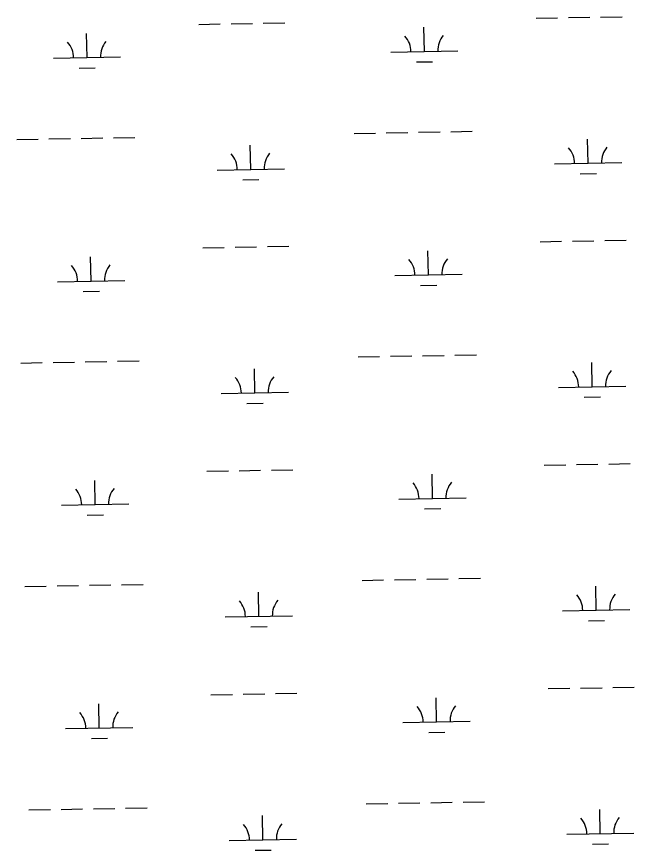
# Model space of a CAD drawing. Extents: x 3925854 to 3964121, y 224593 to 250589.
# Drawn here: x 3938341 to 3939260, y 246502 to 247743 of the extents above; entities that cross this region are included whole.
import ezdxf

# ---------------------------------------------------------------- set-up
doc = ezdxf.new("R2010")
doc.units = 0
doc.layers.add('V-WETL-SWMP', color=7, linetype='Continuous')

msp = doc.modelspace()

# ---------------------------------------------------------------- linework, layer by layer
at = {"layer": 'V-WETL-SWMP'}
for p, q in [((3938612.139, 247731.613), (3938644.134, 247732.195)), ((3938660.131, 247732.486), (3938692.126, 247733.067)), ((3938708.123, 247733.358), (3938740.118, 247733.94)), ((3939113.964, 247740.738), (3939145.959, 247741.32)), ((3939161.956, 247741.61), (3939193.951, 247742.192)), ((3939209.948, 247742.483), (3939241.943, 247743.065)), ((3938947.772, 247691.278), (3938947.117, 247727.272)), ((3938445.947, 247682.153), (3938445.292, 247718.148)), ((3938395.955, 247681.244), (3938495.938, 247683.062)), ((3938897.78, 247690.369), (3938997.763, 247692.187)), ((3938936.054, 247675.632), (3938960.05, 247676.068)), ((3938434.229, 247666.507), (3938458.225, 247666.943)), ((3938891.12, 247570.157), (3938923.115, 247570.739)), ((3938939.112, 247571.03), (3938971.107, 247571.612)), ((3938987.104, 247571.903), (3939019.099, 247572.484)), ((3938341.303, 247560.16), (3938373.298, 247560.742)), ((3938389.295, 247561.033), (3938421.29, 247561.614)), ((3938437.287, 247561.905), (3938469.282, 247562.487)), ((3938485.279, 247562.778), (3938517.274, 247563.36)), ((3938843.128, 247569.285), (3938875.123, 247569.866)), ((3939191.309, 247524.865), (3939190.655, 247560.859)), ((3938689.484, 247515.741), (3938688.83, 247551.735)), ((3939141.318, 247523.956), (3939241.301, 247525.774)), ((3938639.492, 247514.832), (3938739.476, 247516.65)), ((3939179.592, 247509.219), (3939203.588, 247509.655)), ((3938677.767, 247500.094), (3938701.763, 247500.53)), ((3939168.004, 247408.99), (3939199.999, 247409.572)), ((3939215.996, 247409.863), (3939247.991, 247410.445)), ((3938618.187, 247398.993), (3938650.182, 247399.575)), ((3938666.179, 247399.866), (3938698.174, 247400.447)), ((3938714.171, 247400.738), (3938746.166, 247401.32)), ((3939120.012, 247408.118), (3939152.007, 247408.7)), ((3938451.995, 247349.533), (3938451.34, 247385.528)), ((3938953.82, 247358.658), (3938953.165, 247394.652)), ((3938402.003, 247348.624), (3938501.986, 247350.442)), ((3938903.828, 247357.749), (3939003.811, 247359.567)), ((3938942.102, 247343.012), (3938966.098, 247343.448)), ((3938440.277, 247333.887), (3938464.273, 247334.323)), ((3938849.176, 247236.665), (3938881.171, 247237.246)), ((3938897.168, 247237.537), (3938929.163, 247238.119)), ((3938945.16, 247238.41), (3938977.155, 247238.992)), ((3938993.152, 247239.283), (3939025.147, 247239.864)), ((3938347.351, 247227.54), (3938379.346, 247228.122)), ((3938395.343, 247228.413), (3938427.338, 247228.994)), ((3938443.335, 247229.285), (3938475.33, 247229.867)), ((3938491.327, 247230.158), (3938523.322, 247230.74)), ((3939197.357, 247192.245), (3939196.703, 247228.239)), ((3938695.532, 247183.121), (3938694.878, 247219.115)), ((3939147.366, 247191.336), (3939247.349, 247193.154)), ((3938645.541, 247182.212), (3938745.524, 247184.03)), ((3939185.64, 247176.599), (3939209.636, 247177.035)), ((3938683.815, 247167.474), (3938707.811, 247167.91)), ((3939126.06, 247075.498), (3939158.055, 247076.08)), ((3939174.052, 247076.37), (3939206.047, 247076.952)), ((3939222.044, 247077.243), (3939254.039, 247077.825)), ((3938624.235, 247066.373), (3938656.23, 247066.955)), ((3938672.227, 247067.246), (3938704.222, 247067.827)), ((3938720.219, 247068.118), (3938752.214, 247068.7)), ((3938959.868, 247026.038), (3938959.213, 247062.032)), ((3938458.043, 247016.913), (3938457.388, 247052.908)), ((3938909.876, 247025.129), (3939009.859, 247026.947)), ((3938408.051, 247016.004), (3938508.034, 247017.822)), ((3938446.325, 247001.267), (3938470.321, 247001.703)), ((3938948.15, 247010.392), (3938972.146, 247010.828)), ((3938855.224, 246904.045), (3938887.219, 246904.626)), ((3938903.216, 246904.917), (3938935.211, 246905.499)), ((3938951.208, 246905.79), (3938983.203, 246906.372)), ((3938999.2, 246906.663), (3939031.195, 246907.244)), ((3938353.399, 246894.92), (3938385.394, 246895.502)), ((3938401.391, 246895.793), (3938433.386, 246896.374)), ((3938449.383, 246896.665), (3938481.378, 246897.247)), ((3938497.375, 246897.538), (3938529.37, 246898.12)), ((3939203.405, 246859.625), (3939202.751, 246895.619)), ((3938701.58, 246850.5), (3938700.926, 246886.495)), ((3938651.589, 246849.591), (3938751.572, 246851.409)), ((3939153.414, 246858.716), (3939253.397, 246860.534)), ((3939191.688, 246843.979), (3939215.684, 246844.415)), ((3938689.863, 246834.854), (3938713.859, 246835.29)), ((3939132.108, 246742.878), (3939164.103, 246743.459)), ((3939180.1, 246743.75), (3939212.095, 246744.332)), ((3939228.092, 246744.623), (3939260.087, 246745.205)), ((3938630.283, 246733.753), (3938662.278, 246734.335)), ((3938678.275, 246734.626), (3938710.27, 246735.207)), ((3938726.267, 246735.498), (3938758.262, 246736.08)), ((3938965.916, 246693.418), (3938965.261, 246729.412)), ((3938464.091, 246684.293), (3938463.436, 246720.287)), ((3938915.924, 246692.509), (3939015.908, 246694.327)), ((3938414.099, 246683.384), (3938514.082, 246685.202)), ((3938954.198, 246677.772), (3938978.194, 246678.208)), ((3938452.373, 246668.647), (3938476.369, 246669.083)), ((3938861.272, 246571.425), (3938893.267, 246572.006)), ((3938909.264, 246572.297), (3938941.259, 246572.879)), ((3938957.256, 246573.17), (3938989.251, 246573.752)), ((3939005.249, 246574.043), (3939037.243, 246574.624)), ((3938359.447, 246562.3), (3938391.442, 246562.882)), ((3938407.439, 246563.172), (3938439.434, 246563.754)), ((3938455.431, 246564.045), (3938487.426, 246564.627)), ((3938503.423, 246564.918), (3938535.418, 246565.5)), ((3938707.628, 246517.88), (3938706.974, 246553.875)), ((3939209.453, 246527.005), (3939208.799, 246562.999)), ((3938657.637, 246516.971), (3938757.62, 246518.789)), ((3939159.462, 246526.096), (3939259.445, 246527.914)), ((3939197.736, 246511.359), (3939221.732, 246511.795)), ((3938695.911, 246502.234), (3938719.907, 246502.67))]:
    msp.add_line(p, q, dxfattribs=at)
for centre, start, end in [((3938892.529, 247690.749), 0.269879, 41.813537), ((3939002.997, 247692.757), 140.269876, 181.813534), ((3938390.704, 247681.624), 0.269879, 41.813537), ((3938501.172, 247683.633), 140.269876, 181.813534), ((3939136.067, 247524.336), 0.269879, 41.813537), ((3939246.534, 247526.344), 140.269876, 181.813534), ((3938634.242, 247515.211), 0.269879, 41.813537), ((3938744.709, 247517.22), 140.269876, 181.813534), ((3938396.752, 247349.004), 0.269879, 41.813537), ((3938507.22, 247351.013), 140.269876, 181.813534), ((3938898.577, 247358.129), 0.269879, 41.813537), ((3939009.045, 247360.137), 140.269876, 181.813534), ((3939142.115, 247191.716), 0.269879, 41.813537), ((3939252.582, 247193.724), 140.269876, 181.813534), ((3938640.29, 247182.591), 0.269879, 41.813537), ((3938750.757, 247184.6), 140.269876, 181.813534), ((3939015.093, 247027.517), 140.269876, 181.813534), ((3938402.8, 247016.384), 0.269879, 41.813537), ((3938513.268, 247018.393), 140.269876, 181.813534), ((3938904.625, 247025.509), 0.269879, 41.813537), ((3939148.163, 246859.096), 0.269879, 41.813537), ((3939258.631, 246861.104), 140.269876, 181.813534), ((3938646.338, 246849.971), 0.269879, 41.813537), ((3938756.805, 246851.98), 140.269876, 181.813534), ((3938910.673, 246692.889), 0.269879, 41.813537), ((3939021.141, 246694.897), 140.269876, 181.813534), ((3938408.848, 246683.764), 0.269879, 41.813537), ((3938519.316, 246685.772), 140.269876, 181.813534), ((3938652.386, 246517.351), 0.269879, 41.813537), ((3938762.854, 246519.36), 140.269876, 181.813534), ((3939154.211, 246526.476), 0.269879, 41.813537), ((3939264.679, 246528.484), 140.269876, 181.813534)]:
    msp.add_arc(centre, 35.246, start, end, dxfattribs=at)

doc.saveas('drawing.dxf')
